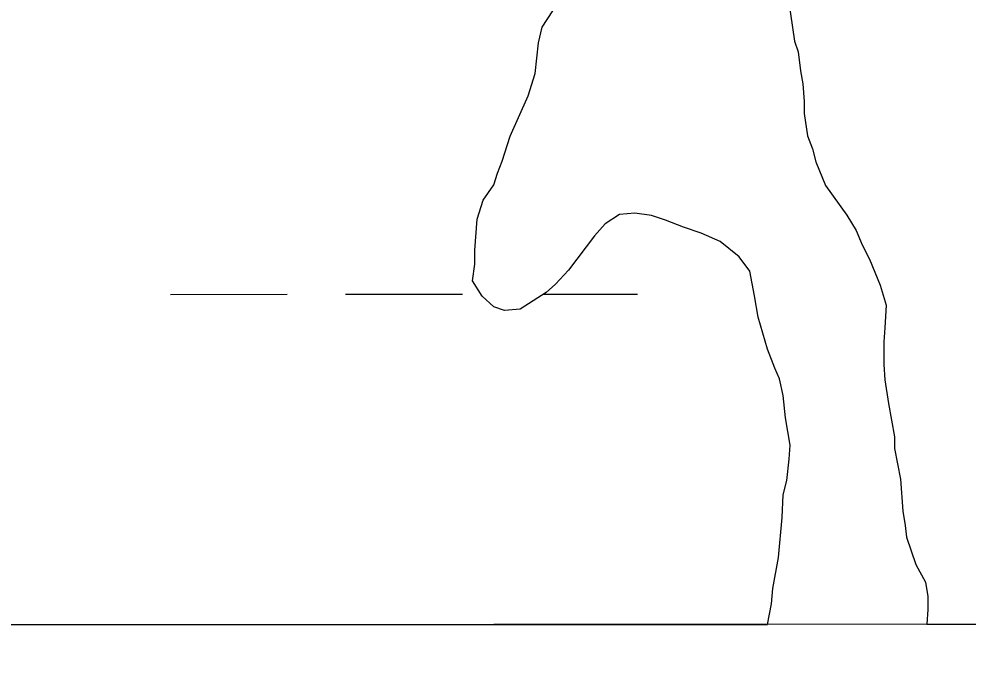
# Model space of a CAD drawing. Extents: x 3279314 to 3317160, y 734079 to 759431.
# Drawn here: x 3313175.7 to 3313435.7, y 739455.9 to 739637 of the extents above; entities that cross this region are included whole.
import ezdxf

# ---------------------------------------------------------------- set-up
doc = ezdxf.new("R2010")
doc.units = 0
for name, color, linetype in [('V-GRID-FRAM', 7, 'Continuous'), ('V-SITE-VEGE', 7, 'Continuous'), ('V-TOPO-SHOR', 7, 'Continuous'), ('V-WETL-SWMP', 7, 'Continuous')]:
    doc.layers.add(name, color=color, linetype=linetype)

msp = doc.modelspace()

# ---------------------------------------------------------------- linework, layer by layer
at = {"layer": 'V-GRID-FRAM'}
msp.add_lwpolyline([(3283455.67, 757641.37), (3314923.72, 757657.39), (3314940.91, 739471.92), (3283456.99, 739455.89), (3283455.67, 757641.37)], dxfattribs=at)
at = {"layer": 'V-SITE-VEGE'}
for p, q in [((3313386.52, 739642.24), (3313388.15, 739630.89)), ((3313319.04, 739634.69), (3313321.95, 739639.24)), ((3313318.07, 739630.47), (3313319.04, 739634.69)), ((3313317.1, 739622.04), (3313318.07, 739630.47)), ((3313388.15, 739630.89), (3313389.13, 739627.97)), ((3313389.13, 739627.97), (3313389.78, 739622.78)), ((3313315.17, 739615.87), (3313317.1, 739622.04)), ((3313389.78, 739622.78), (3313390.44, 739619.21)), ((3313390.44, 739619.21), (3313390.77, 739614.34)), ((3313310.31, 739604.83), (3313315.17, 739615.87)), ((3313390.77, 739614.34), (3313390.77, 739611.1)), ((3313390.77, 739611.1), (3313391.75, 739604.94)), ((3313308.05, 739598.01), (3313310.31, 739604.83)), ((3313391.75, 739604.94), (3313393.06, 739601.37)), ((3313393.06, 739601.37), (3313394.03, 739597.8)), ((3313306.76, 739594.77), (3313308.05, 739598.01)), ((3313394.03, 739597.8), (3313396.64, 739591.32)), ((3313305.79, 739591.52), (3313306.76, 739594.77)), ((3313302.87, 739587.3), (3313305.79, 739591.52)), ((3313396.64, 739591.32), (3313402.49, 739583.21)), ((3313301.25, 739582.11), (3313302.87, 739587.3)), ((3313300.62, 739573.67), (3313301.25, 739582.11)), ((3313340.19, 739583.45), (3313336.3, 739580.86)), ((3313344.41, 739583.78), (3313340.19, 739583.45)), ((3313348.95, 739583.14), (3313344.41, 739583.78)), ((3313352.85, 739581.85), (3313348.95, 739583.14)), ((3313357.72, 739579.91), (3313352.85, 739581.85)), ((3313402.49, 739583.21), (3313405.09, 739579)), ((3313336.3, 739580.86), (3313333.38, 739577.6)), ((3313362.58, 739578.29), (3313357.72, 739579.91)), ((3313333.38, 739577.6), (3313326.26, 739568.19)), ((3313367.78, 739576.03), (3313362.58, 739578.29)), ((3313405.09, 739579), (3313406.72, 739575.1)), ((3313372.97, 739571.82), (3313367.78, 739576.03)), ((3313406.72, 739575.1), (3313408.67, 739571.21)), ((3313300.62, 739569.78), (3313300.62, 739573.67)), ((3313375.9, 739567.93), (3313372.97, 739571.82)), ((3313299.98, 739565.23), (3313300.62, 739569.78)), ((3313408.67, 739571.21), (3313411.6, 739564.08)), ((3313326.26, 739568.19), (3313322.7, 739564.29)), ((3313377.21, 739561.12), (3313375.9, 739567.93)), ((3313302.58, 739561.02), (3313299.98, 739565.23)), ((3313322.7, 739564.29), (3313320.1, 739562.02)), ((3313411.6, 739564.08), (3313413.23, 739558.57)), ((3313305.83, 739558.1), (3313302.58, 739561.02)), ((3313320.1, 739562.02), (3313312.97, 739557.46)), ((3313378.19, 739555.28), (3313377.21, 739561.12)), ((3313413.23, 739558.57), (3313412.91, 739552.4)), ((3313308.75, 739557.13), (3313305.83, 739558.1)), ((3313312.97, 739557.46), (3313308.75, 739557.13)), ((3313380.79, 739546.52), (3313378.19, 739555.28)), ((3313412.91, 739552.4), (3313412.59, 739548.51)), ((3313412.59, 739548.51), (3313412.6, 739542.34)), ((3313382.75, 739541.33), (3313380.79, 739546.52)), ((3313384.05, 739538.41), (3313382.75, 739541.33)), ((3313412.6, 739542.34), (3313412.93, 739538.12)), ((3313385.03, 739533.87), (3313384.05, 739538.41)), ((3313412.93, 739538.12), (3313413.91, 739531.63)), ((3313385.69, 739527.71), (3313385.03, 739533.87)), ((3313413.91, 739531.63), (3313415.54, 739522.55)), ((3313387, 739520.25), (3313385.69, 739527.71)), ((3313415.54, 739522.55), (3313415.55, 739519.31)), ((3313386.68, 739516.35), (3313387, 739520.25)), ((3313415.55, 739519.31), (3313417.18, 739510.87)), ((3313386.03, 739510.51), (3313386.68, 739516.35)), ((3313385.07, 739506.62), (3313386.03, 739510.51)), ((3313417.18, 739510.87), (3313417.84, 739502.12)), ((3313384.75, 739500.45), (3313385.07, 739506.62)), ((3313417.84, 739502.12), (3313418.5, 739498.22)), ((3313383.79, 739489.42), (3313384.75, 739500.45)), ((3313418.5, 739498.22), (3313418.82, 739494.98)), ((3313418.82, 739494.98), (3313421.43, 739487.52)), ((3313382.18, 739480.98), (3313383.79, 739489.42)), ((3313421.43, 739487.52), (3313424.03, 739482.66)), ((3313381.86, 739476.76), (3313382.18, 739480.98)), ((3313424.03, 739482.66), (3313424.69, 739478.77)), ((3313424.69, 739478.77), (3313424.69, 739475.19)), ((3313380.8, 739471.12), (3313381.86, 739476.76)), ((3313424.69, 739475.19), (3313424.44, 739471.15)), ((3309488.66, 739469.14), (3313380.8, 739471.12)), ((3313424.44, 739471.15), (3314940.91, 739471.92))]:
    msp.add_line(p, q, dxfattribs=at)
at = {"layer": 'V-TOPO-SHOR'}
for p, q in [((3313386.52, 739642.24), (3313388.15, 739630.89)), ((3313319.04, 739634.69), (3313321.95, 739639.24)), ((3313318.07, 739630.47), (3313319.04, 739634.69)), ((3313317.1, 739622.04), (3313318.07, 739630.47)), ((3313388.15, 739630.89), (3313389.13, 739627.97)), ((3313389.13, 739627.97), (3313389.78, 739622.78)), ((3313315.17, 739615.87), (3313317.1, 739622.04)), ((3313389.78, 739622.78), (3313390.44, 739619.21)), ((3313390.44, 739619.21), (3313390.77, 739614.34)), ((3313310.31, 739604.83), (3313315.17, 739615.87)), ((3313390.77, 739614.34), (3313390.77, 739611.1)), ((3313390.77, 739611.1), (3313391.75, 739604.94)), ((3313308.05, 739598.01), (3313310.31, 739604.83)), ((3313391.75, 739604.94), (3313393.06, 739601.37)), ((3313393.06, 739601.37), (3313394.03, 739597.8)), ((3313306.76, 739594.77), (3313308.05, 739598.01)), ((3313394.03, 739597.8), (3313396.64, 739591.32)), ((3313305.79, 739591.52), (3313306.76, 739594.77)), ((3313302.87, 739587.3), (3313305.79, 739591.52)), ((3313396.64, 739591.32), (3313402.49, 739583.21)), ((3313301.25, 739582.11), (3313302.87, 739587.3)), ((3313300.62, 739573.67), (3313301.25, 739582.11)), ((3313340.19, 739583.45), (3313336.3, 739580.86)), ((3313344.41, 739583.78), (3313340.19, 739583.45)), ((3313348.95, 739583.14), (3313344.41, 739583.78)), ((3313352.85, 739581.85), (3313348.95, 739583.14)), ((3313357.72, 739579.91), (3313352.85, 739581.85)), ((3313402.49, 739583.21), (3313405.09, 739579)), ((3313336.3, 739580.86), (3313333.38, 739577.6)), ((3313362.58, 739578.29), (3313357.72, 739579.91)), ((3313333.38, 739577.6), (3313326.26, 739568.19)), ((3313367.78, 739576.03), (3313362.58, 739578.29)), ((3313405.09, 739579), (3313406.72, 739575.1)), ((3313372.97, 739571.82), (3313367.78, 739576.03)), ((3313406.72, 739575.1), (3313408.67, 739571.21)), ((3313300.62, 739569.78), (3313300.62, 739573.67)), ((3313375.9, 739567.93), (3313372.97, 739571.82)), ((3313299.98, 739565.23), (3313300.62, 739569.78)), ((3313408.67, 739571.21), (3313411.6, 739564.08)), ((3313326.26, 739568.19), (3313322.7, 739564.29)), ((3313377.21, 739561.12), (3313375.9, 739567.93)), ((3313302.58, 739561.02), (3313299.98, 739565.23)), ((3313322.7, 739564.29), (3313320.1, 739562.02)), ((3313411.6, 739564.08), (3313413.23, 739558.57)), ((3313305.83, 739558.1), (3313302.58, 739561.02)), ((3313320.1, 739562.02), (3313312.97, 739557.46)), ((3313378.19, 739555.28), (3313377.21, 739561.12)), ((3313413.23, 739558.57), (3313412.91, 739552.4)), ((3313308.75, 739557.13), (3313305.83, 739558.1)), ((3313312.97, 739557.46), (3313308.75, 739557.13)), ((3313380.79, 739546.52), (3313378.19, 739555.28)), ((3313412.91, 739552.4), (3313412.59, 739548.51)), ((3313412.59, 739548.51), (3313412.6, 739542.34)), ((3313382.75, 739541.33), (3313380.79, 739546.52)), ((3313384.05, 739538.41), (3313382.75, 739541.33)), ((3313412.6, 739542.34), (3313412.93, 739538.12)), ((3313385.03, 739533.87), (3313384.05, 739538.41)), ((3313412.93, 739538.12), (3313413.91, 739531.63)), ((3313385.69, 739527.71), (3313385.03, 739533.87)), ((3313413.91, 739531.63), (3313415.54, 739522.55)), ((3313387, 739520.25), (3313385.69, 739527.71)), ((3313415.54, 739522.55), (3313415.55, 739519.31)), ((3313386.68, 739516.35), (3313387, 739520.25)), ((3313415.55, 739519.31), (3313417.18, 739510.87)), ((3313386.03, 739510.51), (3313386.68, 739516.35)), ((3313385.07, 739506.62), (3313386.03, 739510.51)), ((3313417.18, 739510.87), (3313417.84, 739502.12)), ((3313384.75, 739500.45), (3313385.07, 739506.62)), ((3313417.84, 739502.12), (3313418.5, 739498.22)), ((3313383.79, 739489.42), (3313384.75, 739500.45)), ((3313418.5, 739498.22), (3313418.82, 739494.98)), ((3313418.82, 739494.98), (3313421.43, 739487.52)), ((3313382.18, 739480.98), (3313383.79, 739489.42)), ((3313421.43, 739487.52), (3313424.03, 739482.66)), ((3313381.86, 739476.76), (3313382.18, 739480.98)), ((3313424.03, 739482.66), (3313424.69, 739478.77)), ((3313424.69, 739478.77), (3313424.69, 739475.19)), ((3313380.8, 739471.12), (3313381.86, 739476.76)), ((3313424.69, 739475.19), (3313424.44, 739471.15))]:
    msp.add_line(p, q, dxfattribs=at)
at = {"layer": 'V-WETL-SWMP'}
for p, q in [((3313386.52, 739642.24), (3313388.15, 739630.89)), ((3313386.52, 739642.24), (3313388.15, 739630.89)), ((3313319.04, 739634.69), (3313321.95, 739639.24)), ((3313319.04, 739634.69), (3313321.95, 739639.24)), ((3313318.07, 739630.47), (3313319.04, 739634.69)), ((3313318.07, 739630.47), (3313319.04, 739634.69)), ((3313317.11, 739622.04), (3313318.07, 739630.47)), ((3313317.11, 739622.04), (3313318.07, 739630.47)), ((3313388.15, 739630.89), (3313389.13, 739627.97)), ((3313388.15, 739630.89), (3313389.13, 739627.97)), ((3313389.13, 739627.97), (3313389.78, 739622.78)), ((3313389.13, 739627.97), (3313389.78, 739622.78)), ((3313315.17, 739615.87), (3313317.11, 739622.04)), ((3313315.17, 739615.87), (3313317.11, 739622.04)), ((3313389.78, 739622.78), (3313390.44, 739619.21)), ((3313389.78, 739622.78), (3313390.44, 739619.21)), ((3313390.44, 739619.21), (3313390.77, 739614.34)), ((3313390.44, 739619.21), (3313390.77, 739614.34)), ((3313310.31, 739604.83), (3313315.17, 739615.87)), ((3313310.31, 739604.83), (3313315.17, 739615.87)), ((3313390.77, 739614.34), (3313390.77, 739611.1)), ((3313390.77, 739614.34), (3313390.77, 739611.1)), ((3313390.77, 739611.1), (3313391.75, 739604.94)), ((3313390.77, 739611.1), (3313391.75, 739604.94)), ((3313308.05, 739598.01), (3313310.31, 739604.83)), ((3313308.05, 739598.01), (3313310.31, 739604.83)), ((3313391.75, 739604.94), (3313393.06, 739601.37)), ((3313391.75, 739604.94), (3313393.06, 739601.37)), ((3313393.06, 739601.37), (3313394.03, 739597.8)), ((3313393.06, 739601.37), (3313394.03, 739597.8)), ((3313306.76, 739594.77), (3313308.05, 739598.01)), ((3313306.76, 739594.77), (3313308.05, 739598.01)), ((3313394.03, 739597.8), (3313396.64, 739591.31)), ((3313394.03, 739597.8), (3313396.64, 739591.31)), ((3313305.79, 739591.52), (3313306.76, 739594.77)), ((3313305.79, 739591.52), (3313306.76, 739594.77)), ((3313302.87, 739587.3), (3313305.79, 739591.52)), ((3313302.87, 739587.3), (3313305.79, 739591.52)), ((3313396.64, 739591.31), (3313402.49, 739583.21)), ((3313396.64, 739591.31), (3313402.49, 739583.21)), ((3313301.26, 739582.11), (3313302.87, 739587.3)), ((3313301.26, 739582.11), (3313302.87, 739587.3)), ((3313300.62, 739573.67), (3313301.26, 739582.11)), ((3313300.62, 739573.67), (3313301.26, 739582.11)), ((3313340.19, 739583.45), (3313336.3, 739580.85)), ((3313340.19, 739583.45), (3313336.3, 739580.85)), ((3313344.41, 739583.78), (3313340.19, 739583.45)), ((3313344.41, 739583.78), (3313340.19, 739583.45)), ((3313348.95, 739583.14), (3313344.41, 739583.78)), ((3313348.95, 739583.14), (3313344.41, 739583.78)), ((3313352.85, 739581.85), (3313348.95, 739583.14)), ((3313352.85, 739581.85), (3313348.95, 739583.14)), ((3313357.72, 739579.91), (3313352.85, 739581.85)), ((3313357.72, 739579.91), (3313352.85, 739581.85)), ((3313402.49, 739583.21), (3313405.09, 739579)), ((3313402.49, 739583.21), (3313405.09, 739579)), ((3313336.3, 739580.85), (3313333.39, 739577.61)), ((3313336.3, 739580.85), (3313333.39, 739577.61)), ((3313362.59, 739578.29), (3313357.72, 739579.91)), ((3313362.59, 739578.29), (3313357.72, 739579.91)), ((3313333.39, 739577.61), (3313326.26, 739568.19)), ((3313333.39, 739577.61), (3313326.26, 739568.19)), ((3313367.78, 739576.03), (3313362.59, 739578.29)), ((3313367.78, 739576.03), (3313362.59, 739578.29)), ((3313405.09, 739579), (3313406.72, 739575.1)), ((3313405.09, 739579), (3313406.72, 739575.1)), ((3313372.98, 739571.82), (3313367.78, 739576.03)), ((3313372.98, 739571.82), (3313367.78, 739576.03)), ((3313406.72, 739575.1), (3313408.67, 739571.21)), ((3313406.72, 739575.1), (3313408.67, 739571.21)), ((3313300.62, 739569.78), (3313300.62, 739573.67)), ((3313300.62, 739569.78), (3313300.62, 739573.67)), ((3313375.9, 739567.93), (3313372.98, 739571.82)), ((3313375.9, 739567.93), (3313372.98, 739571.82)), ((3313299.98, 739565.23), (3313300.62, 739569.78)), ((3313299.98, 739565.23), (3313300.62, 739569.78)), ((3313408.67, 739571.21), (3313411.6, 739564.08)), ((3313408.67, 739571.21), (3313411.6, 739564.08)), ((3313326.26, 739568.19), (3313322.7, 739564.29)), ((3313326.26, 739568.19), (3313322.7, 739564.29)), ((3313377.21, 739561.11), (3313375.9, 739567.93)), ((3313377.21, 739561.11), (3313375.9, 739567.93)), ((3313302.58, 739561.02), (3313299.98, 739565.23)), ((3313302.58, 739561.02), (3313299.98, 739565.23)), ((3313322.7, 739564.29), (3313320.1, 739562.01)), ((3313322.7, 739564.29), (3313320.1, 739562.01)), ((3313411.6, 739564.08), (3313413.23, 739558.56)), ((3313411.6, 739564.08), (3313413.23, 739558.56)), ((3313217.18, 739561.53), (3313249.18, 739561.55)), ((3313265.18, 739561.56), (3313297.18, 739561.57)), ((3313305.83, 739558.1), (3313302.58, 739561.02)), ((3313305.83, 739558.1), (3313302.58, 739561.02)), ((3313320.1, 739562.01), (3313312.97, 739557.46)), ((3313320.1, 739562.01), (3313312.97, 739557.46)), ((3313319.43, 739561.59), (3313345.18, 739561.6)), ((3313378.19, 739555.28), (3313377.21, 739561.11)), ((3313378.19, 739555.28), (3313377.21, 739561.11)), ((3313413.23, 739558.56), (3313412.91, 739552.4)), ((3313413.23, 739558.56), (3313412.91, 739552.4)), ((3313308.75, 739557.13), (3313305.83, 739558.1)), ((3313308.75, 739557.13), (3313305.83, 739558.1)), ((3313312.97, 739557.46), (3313308.75, 739557.13)), ((3313312.97, 739557.46), (3313308.75, 739557.13)), ((3313380.8, 739546.52), (3313378.19, 739555.28)), ((3313380.8, 739546.52), (3313378.19, 739555.28)), ((3313412.91, 739552.4), (3313412.59, 739548.51)), ((3313412.91, 739552.4), (3313412.59, 739548.51)), ((3313412.59, 739548.51), (3313412.6, 739542.34)), ((3313412.59, 739548.51), (3313412.6, 739542.34)), ((3313382.75, 739541.33), (3313380.8, 739546.52)), ((3313382.75, 739541.33), (3313380.8, 739546.52)), ((3313384.05, 739538.41), (3313382.75, 739541.33)), ((3313384.05, 739538.41), (3313382.75, 739541.33)), ((3313412.6, 739542.34), (3313412.93, 739538.12)), ((3313412.6, 739542.34), (3313412.93, 739538.12)), ((3313385.03, 739533.87), (3313384.05, 739538.41)), ((3313385.03, 739533.87), (3313384.05, 739538.41)), ((3313412.93, 739538.12), (3313413.91, 739531.64)), ((3313412.93, 739538.12), (3313413.91, 739531.64)), ((3313385.69, 739527.71), (3313385.03, 739533.87)), ((3313385.69, 739527.71), (3313385.03, 739533.87)), ((3313413.91, 739531.64), (3313415.54, 739522.55)), ((3313413.91, 739531.64), (3313415.54, 739522.55)), ((3313386.99, 739520.24), (3313385.69, 739527.71)), ((3313386.99, 739520.24), (3313385.69, 739527.71)), ((3313415.54, 739522.55), (3313415.55, 739519.31)), ((3313415.54, 739522.55), (3313415.55, 739519.31)), ((3313386.68, 739516.35), (3313386.99, 739520.24)), ((3313386.68, 739516.35), (3313386.99, 739520.24)), ((3313415.55, 739519.31), (3313417.18, 739510.87)), ((3313415.55, 739519.31), (3313417.18, 739510.87)), ((3313386.03, 739510.51), (3313386.68, 739516.35)), ((3313386.03, 739510.51), (3313386.68, 739516.35)), ((3313385.07, 739506.61), (3313386.03, 739510.51)), ((3313385.07, 739506.61), (3313386.03, 739510.51)), ((3313417.18, 739510.87), (3313417.84, 739502.11)), ((3313417.18, 739510.87), (3313417.84, 739502.11)), ((3313384.75, 739500.45), (3313385.07, 739506.61)), ((3313384.75, 739500.45), (3313385.07, 739506.61)), ((3313417.84, 739502.11), (3313418.5, 739498.22)), ((3313417.84, 739502.11), (3313418.5, 739498.22)), ((3313383.79, 739489.42), (3313384.75, 739500.45)), ((3313383.79, 739489.42), (3313384.75, 739500.45)), ((3313418.5, 739498.22), (3313418.82, 739494.98)), ((3313418.5, 739498.22), (3313418.82, 739494.98)), ((3313418.82, 739494.98), (3313421.43, 739487.52)), ((3313418.82, 739494.98), (3313421.43, 739487.52)), ((3313382.18, 739480.98), (3313383.79, 739489.42)), ((3313382.18, 739480.98), (3313383.79, 739489.42)), ((3313421.43, 739487.52), (3313424.03, 739482.65)), ((3313421.43, 739487.52), (3313424.03, 739482.65)), ((3313381.86, 739476.76), (3313382.18, 739480.98)), ((3313381.86, 739476.76), (3313382.18, 739480.98)), ((3313424.03, 739482.65), (3313424.68, 739478.76)), ((3313424.03, 739482.65), (3313424.68, 739478.76)), ((3313424.68, 739478.76), (3313424.69, 739475.19)), ((3313424.68, 739478.76), (3313424.69, 739475.19)), ((3313380.8, 739471.12), (3313381.86, 739476.76)), ((3313380.8, 739471.12), (3313381.86, 739476.76)), ((3313424.69, 739475.19), (3313424.44, 739471.15)), ((3313424.69, 739475.19), (3313424.44, 739471.15)), ((3309660.93, 739469.23), (3313380.8, 739471.12)), ((3309660.93, 739469.23), (3313380.8, 739471.12)), ((3313424.44, 739471.15), (3314940.91, 739471.92)), ((3313424.44, 739471.15), (3314940.91, 739471.92))]:
    msp.add_line(p, q, dxfattribs=at)

doc.saveas('drawing.dxf')
